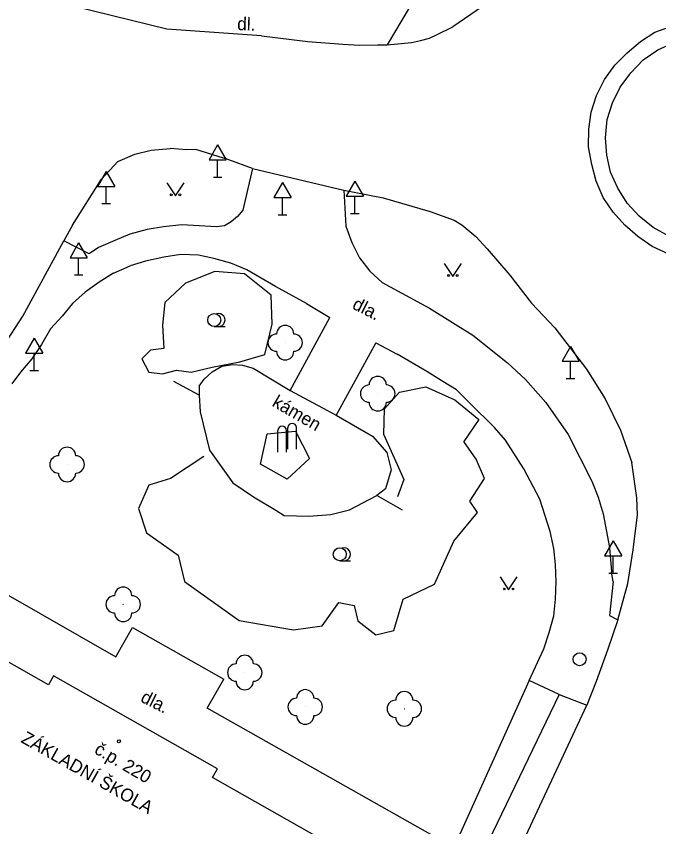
# Model space of a CAD drawing. Extents: x -577457 to -568404, y -1208466 to -1201387.
# Drawn here: x -568845.54 to -568808.32, y -1203976.21 to -1203929.28 of the extents above; entities that cross this region are included whole.
import ezdxf

# ---------------------------------------------------------------- set-up
doc = ezdxf.new("R2010")
doc.units = 0
for name, color, linetype in [('BUDOVY_MĚŘ', 7, 'Continuous'), ('MAP_ZN_BP', 7, 'Continuous'), ('POMOC_POPIS', 7, 'Continuous'), ('ROZHRANÍ_PLOCH', 7, 'Continuous'), ('ZELEŇ', 7, 'Continuous'), ('ZN_BUDOV', 7, 'Continuous'), ('ZN_DOPLŇKOVÉ', 7, 'Continuous'), ('ZN_KULTUR', 7, 'Continuous'), ('Č_POPIS_ORIENT', 7, 'Continuous')]:
    doc.layers.add(name, color=color, linetype=linetype)

msp = doc.modelspace()

# ---------------------------------------------------------------- linework, layer by layer
at = {"layer": 'BUDOVY_MĚŘ'}
msp.add_lwpolyline([(-568833, -1204000), (-568825.51, -1203986.8), (-568826.02, -1203986.51), (-568822.35, -1203980.05), (-568834.16, -1203973.35), (-568833.88, -1203972.85), (-568843.37, -1203967.47), (-568843.67, -1203967.99), (-568855.5, -1203961.28), (-568860.89, -1203970.87), (-568882.28, -1204000)], dxfattribs=at)
at = {"layer": 'MAP_ZN_BP'}
for radius in [0.375, 0.0005]:
    msp.add_circle((-568812.91, -1203966.511), radius, dxfattribs=at)
at = {"layer": 'ROZHRANÍ_PLOCH'}
for points in [[(-568836.81, -1203930.03), (-568863.41, -1203923.48)], [(-568816.14, -1203927.05), (-568820.26, -1203929.89)], [(-568822.79, -1203928.8), (-568824.05, -1203930.93)], [(-568808.56, -1203930.2), (-568807.14, -1203929.69)], [(-568831.34, -1203930.42), (-568836.81, -1203930.03)], [(-568821.61, -1203930.54), (-568821.15, -1203930.33)], [(-568821.15, -1203930.33), (-568820.26, -1203929.89)], [(-568809.39, -1203930.74), (-568808.56, -1203930.2)], [(-568831.34, -1203930.42), (-568828.64, -1203930.74)], [(-568828.64, -1203930.74), (-568826.62, -1203930.9)], [(-568824.05, -1203930.93), (-568822.64, -1203930.8)], [(-568822.64, -1203930.8), (-568822.13, -1203930.68)], [(-568822.13, -1203930.68), (-568821.61, -1203930.54)], [(-568810.16, -1203931.39), (-568809.39, -1203930.74)], [(-568826.62, -1203930.9), (-568825.64, -1203930.96)], [(-568825.64, -1203930.96), (-568824.61, -1203930.93)], [(-568824.61, -1203930.93), (-568824.05, -1203930.93)], [(-568809.23, -1203931.8), (-568808.39, -1203931.22)], [(-568808.39, -1203931.22), (-568807.47, -1203930.82)], [(-568810.87, -1203932.11), (-568810.16, -1203931.39)], [(-568811.47, -1203932.94), (-568810.87, -1203932.11)], [(-568809.95, -1203932.55), (-568809.23, -1203931.8)], [(-568810.57, -1203933.38), (-568809.95, -1203932.55)], [(-568811.93, -1203933.87), (-568811.47, -1203932.94)], [(-568811.01, -1203934.3), (-568810.57, -1203933.38)], [(-568812.24, -1203934.83), (-568811.93, -1203933.87)], [(-568811.31, -1203935.25), (-568811.01, -1203934.3)], [(-568812.38, -1203935.82), (-568812.24, -1203934.83)], [(-568811.41, -1203936.31), (-568811.31, -1203935.25)], [(-568812.4, -1203936.85), (-568812.38, -1203935.82)], [(-568811.34, -1203937.32), (-568811.41, -1203936.31)], [(-568812.21, -1203937.86), (-568812.4, -1203936.85)], [(-568839.65, -1203937.68), (-568838.67, -1203937.26)], [(-568838.67, -1203937.26), (-568837.73, -1203937.03)], [(-568837.73, -1203937.03), (-568836.63, -1203936.94)], [(-568835.65, -1203937.01), (-568836.63, -1203936.94)], [(-568835.14, -1203937), (-568835.65, -1203937.01)], [(-568833.23, -1203937.6), (-568835.14, -1203937)], [(-568811.12, -1203938.3), (-568811.34, -1203937.32)], [(-568840.6, -1203938.71), (-568839.65, -1203937.68)], [(-568831.86, -1203938.1), (-568833.23, -1203937.6)], [(-568831.86, -1203938.1), (-568832.42, -1203940.5)], [(-568831.86, -1203938.1), (-568826.57, -1203939.34)], [(-568811.95, -1203938.83), (-568812.21, -1203937.86)], [(-568810.7, -1203939.24), (-568811.12, -1203938.3)], [(-568842.27, -1203941.38), (-568840.6, -1203938.71)], [(-568811.55, -1203939.78), (-568811.95, -1203938.83)], [(-568810.16, -1203940.11), (-568810.7, -1203939.24)], [(-568826.57, -1203939.34), (-568826.44, -1203941.44)], [(-568826.57, -1203939.34), (-568824.28, -1203939.8)], [(-568824.28, -1203939.8), (-568821.57, -1203940.58)], [(-568810.97, -1203940.62), (-568811.55, -1203939.78)], [(-568809.46, -1203940.86), (-568810.16, -1203940.11)], [(-568832.42, -1203940.5), (-568832.72, -1203940.88)], [(-568821.57, -1203940.58), (-568820.17, -1203941.09)], [(-568810.3, -1203941.38), (-568810.97, -1203940.62)], [(-568832.72, -1203940.88), (-568833.08, -1203941.18)], [(-568820.17, -1203941.09), (-568819.73, -1203941.36)], [(-568808.66, -1203941.52), (-568809.46, -1203940.86)], [(-568842.27, -1203941.38), (-568842.77, -1203942.29)], [(-568837, -1203941.47), (-568837.96, -1203941.62)], [(-568835.94, -1203941.35), (-568837, -1203941.47)], [(-568834.94, -1203941.41), (-568835.94, -1203941.35)], [(-568833.94, -1203941.48), (-568834.94, -1203941.41)], [(-568833.48, -1203941.41), (-568833.94, -1203941.48)], [(-568833.08, -1203941.18), (-568833.48, -1203941.41)], [(-568826.44, -1203941.44), (-568826.11, -1203942.37)], [(-568819.73, -1203941.36), (-568818.92, -1203942.04)], [(-568809.53, -1203942.04), (-568810.3, -1203941.38)], [(-568807.75, -1203942.01), (-568808.66, -1203941.52)], [(-568838.96, -1203941.9), (-568839.83, -1203942.26)], [(-568837.96, -1203941.62), (-568838.96, -1203941.9)], [(-568818.92, -1203942.04), (-568818.26, -1203942.74)], [(-568808.7, -1203942.61), (-568809.53, -1203942.04)], [(-568845.16, -1203946.65), (-568842.77, -1203942.29)], [(-568841.31, -1203943.03), (-568842.77, -1203942.29)], [(-568839.83, -1203942.26), (-568840.77, -1203942.67)], [(-568826.11, -1203942.37), (-568825.66, -1203943.26)], [(-568840.77, -1203942.67), (-568841.31, -1203943.03)], [(-568818.26, -1203942.74), (-568816.95, -1203944.27)], [(-568807.78, -1203943.03), (-568808.7, -1203942.61)], [(-568838.05, -1203943.46), (-568838.94, -1203943.74)], [(-568836.98, -1203943.22), (-568838.05, -1203943.46)], [(-568836.01, -1203943.07), (-568836.98, -1203943.22)], [(-568834.98, -1203943.11), (-568836.01, -1203943.07)], [(-568834.1, -1203943.3), (-568834.98, -1203943.11)], [(-568833.1, -1203943.58), (-568834.1, -1203943.3)], [(-568825.66, -1203943.26), (-568825.05, -1203944.04)], [(-568839.9, -1203944.16), (-568838.94, -1203943.74)], [(-568832.19, -1203943.96), (-568833.1, -1203943.58)], [(-568839.9, -1203944.16), (-568840.74, -1203944.68)], [(-568830.53, -1203944.92), (-568832.19, -1203943.96)], [(-568825.05, -1203944.04), (-568824.35, -1203944.7)], [(-568816.95, -1203944.27), (-568815.7, -1203945.89)], [(-568840.74, -1203944.68), (-568841.54, -1203945.25)], [(-568824.35, -1203944.7), (-568821.6, -1203946.18)], [(-568841.54, -1203945.25), (-568842.27, -1203945.92)], [(-568828.73, -1203945.92), (-568830.53, -1203944.92)], [(-568842.27, -1203945.92), (-568842.88, -1203946.65)], [(-568828.73, -1203945.92), (-568827.37, -1203946.72)], [(-568821.6, -1203946.18), (-568819.1, -1203947.74)], [(-568815.7, -1203945.89), (-568814.35, -1203947.32)], [(-568846.25, -1203948.34), (-568845.16, -1203946.65)], [(-568842.88, -1203946.65), (-568843.55, -1203947.38)], [(-568829.68, -1203950.95), (-568827.37, -1203946.72)], [(-568843.55, -1203947.38), (-568844.07, -1203948.28)], [(-568814.35, -1203947.32), (-568812.51, -1203949.72)], [(-568819.1, -1203947.74), (-568817.08, -1203949.35)], [(-568844.07, -1203948.28), (-568844.64, -1203949.11)], [(-568824.71, -1203948.18), (-568827.01, -1203952.37)], [(-568824.71, -1203948.18), (-568823.48, -1203948.85)], [(-568844.64, -1203949.11), (-568845.28, -1203949.88)], [(-568821.75, -1203949.84), (-568823.48, -1203948.85)], [(-568817.08, -1203949.35), (-568816.04, -1203950.32)], [(-568845.28, -1203949.88), (-568845.79, -1203950.57)], [(-568831.81, -1203949.65), (-568829.68, -1203950.95)], [(-568820.83, -1203950.43), (-568821.75, -1203949.84)], [(-568812.51, -1203949.72), (-568811.43, -1203951.43)], [(-568820.04, -1203950.91), (-568820.83, -1203950.43)], [(-568816.04, -1203950.32), (-568814.87, -1203951.65)], [(-568829.68, -1203950.95), (-568827.01, -1203952.37)], [(-568819.27, -1203951.69), (-568820.04, -1203950.91)], [(-568811.43, -1203951.43), (-568810.55, -1203953.25)], [(-568817.84, -1203953.09), (-568819.27, -1203951.69)], [(-568814.87, -1203951.65), (-568813.57, -1203953.5)], [(-568827.01, -1203952.37), (-568824.91, -1203953.6)], [(-568817.2, -1203953.82), (-568817.84, -1203953.09)], [(-568810.55, -1203953.25), (-568809.89, -1203955.11)], [(-568813.57, -1203953.5), (-568812.2, -1203956.2)], [(-568816.14, -1203955.48), (-568817.2, -1203953.82)], [(-568809.59, -1203957.17), (-568809.89, -1203955.11)], [(-568815.21, -1203957.25), (-568816.14, -1203955.48)], [(-568812.2, -1203956.2), (-568811.83, -1203957.13)], [(-568814.62, -1203959.11), (-568815.21, -1203957.25)], [(-568811.83, -1203957.13), (-568811.55, -1203958.09)], [(-568809.55, -1203958.14), (-568809.59, -1203957.17)], [(-568811.55, -1203958.09), (-568811.17, -1203960.04)], [(-568809.8, -1203960.17), (-568809.55, -1203958.14)], [(-568852.79, -1203958.92), (-568839.76, -1203966.37)], [(-568814.41, -1203960.09), (-568814.62, -1203959.11)], [(-568814.3, -1203961.03), (-568814.41, -1203960.09)], [(-568811.17, -1203960.04), (-568811.07, -1203961.44)], [(-568810.11, -1203962.13), (-568809.8, -1203960.17)], [(-568814.26, -1203962.03), (-568814.3, -1203961.03)], [(-568810.96, -1203962), (-568811.07, -1203961.44)], [(-568814.31, -1203963.03), (-568814.26, -1203962.03)], [(-568810.96, -1203962), (-568811.17, -1203963.97)], [(-568810.7, -1203964.23), (-568810.11, -1203962.13)], [(-568814.41, -1203964), (-568814.31, -1203963.03)], [(-568814.67, -1203964.97), (-568814.41, -1203964)], [(-568811.17, -1203963.97), (-568810.7, -1203964.23)], [(-568810.7, -1203964.23), (-568811.27, -1203965.92)], [(-568839.76, -1203966.37), (-568838.8, -1203964.68)], [(-568838.8, -1203964.68), (-568833.51, -1203967.66)], [(-568814.99, -1203965.9), (-568814.67, -1203964.97)], [(-568815.84, -1203967.74), (-568814.99, -1203965.9)], [(-568811.27, -1203965.92), (-568811.96, -1203967.79)], [(-568834.47, -1203969.35), (-568833.51, -1203967.66)], [(-568815.84, -1203967.74), (-568820.19, -1203977.4)], [(-568814.09, -1203968.55), (-568815.84, -1203967.74)], [(-568811.96, -1203967.79), (-568812.5, -1203969.17)], [(-568814.09, -1203968.55), (-568822.54, -1203986.1)], [(-568814.09, -1203968.55), (-568812.5, -1203969.17)], [(-568820.77, -1203986.9), (-568812.5, -1203969.17)], [(-568820.19, -1203977.4), (-568834.47, -1203969.35)]]:
    msp.add_lwpolyline(points, dxfattribs=at)
at = {"layer": 'ZELEŇ'}
for points in [[(-568834.04, -1203944.05), (-568835.74, -1203944.73)], [(-568832.32, -1203944.2), (-568834.04, -1203944.05)], [(-568830.78, -1203945.43), (-568832.32, -1203944.2)], [(-568835.74, -1203944.73), (-568836.92, -1203945.85)], [(-568830.71, -1203947.11), (-568830.78, -1203945.43)], [(-568836.92, -1203945.85), (-568837.06, -1203947.16)], [(-568837.06, -1203947.16), (-568836.99, -1203948.51)], [(-568831.13, -1203948.86), (-568830.71, -1203947.11)], [(-568837.76, -1203948.61), (-568838.27, -1203949.12)], [(-568836.99, -1203948.51), (-568837.76, -1203948.61)], [(-568832.59, -1203949.28), (-568831.13, -1203948.86)], [(-568838.27, -1203949.12), (-568837.85, -1203949.88)], [(-568834.18, -1203949.59), (-568832.59, -1203949.28)], [(-568837.85, -1203949.88), (-568837.06, -1203949.99)], [(-568837.06, -1203949.99), (-568836.25, -1203949.78)], [(-568836.25, -1203949.78), (-568835.41, -1203949.88)], [(-568835.41, -1203949.88), (-568834.18, -1203949.59)], [(-568823.34, -1203951.04), (-568821.82, -1203950.74)], [(-568821.82, -1203950.74), (-568820.14, -1203951.48)], [(-568824.22, -1203952.02), (-568823.34, -1203951.04)], [(-568820.14, -1203951.48), (-568818.74, -1203952.62)], [(-568824.22, -1203952.02), (-568824.26, -1203953.48)], [(-568818.74, -1203952.62), (-568819.62, -1203953.9)], [(-568824.26, -1203953.48), (-568823.48, -1203955.24)], [(-568818.9, -1203954.93), (-568819.62, -1203953.9)], [(-568834.68, -1203954.77), (-568836.6, -1203956.04)], [(-568818.41, -1203956.04), (-568818.9, -1203954.93)], [(-568823.48, -1203955.24), (-568823.08, -1203956.1)], [(-568836.6, -1203956.04), (-568837.86, -1203956.43)], [(-568823.08, -1203956.1), (-568823.46, -1203957.1)], [(-568819.26, -1203957.36), (-568818.41, -1203956.04)], [(-568837.86, -1203956.43), (-568838.45, -1203957.78)], [(-568818.83, -1203958.02), (-568819.26, -1203957.36)], [(-568838.45, -1203957.78), (-568838, -1203959.19)], [(-568820.2, -1203959.67), (-568818.83, -1203958.02)], [(-568838, -1203959.19), (-568836.15, -1203960.49)], [(-568821.32, -1203962.17), (-568820.2, -1203959.67)], [(-568836.15, -1203960.49), (-568835.8, -1203962.01)], [(-568835.8, -1203962.01), (-568832.63, -1203964.27)], [(-568823.12, -1203963.03), (-568821.32, -1203962.17)], [(-568823.66, -1203964.85), (-568823.12, -1203963.03)], [(-568827.81, -1203964.58), (-568826.85, -1203963.23)], [(-568826.85, -1203963.23), (-568825.97, -1203963.4)], [(-568825.97, -1203963.4), (-568825.76, -1203964.28)], [(-568832.63, -1203964.27), (-568829.47, -1203964.8)], [(-568829.47, -1203964.8), (-568827.81, -1203964.58)], [(-568825.76, -1203964.28), (-568824.72, -1203965.09)], [(-568824.72, -1203965.09), (-568823.66, -1203964.85)]]:
    msp.add_lwpolyline(points, dxfattribs=at)
for centre in [(-568829.96, -1203948.18), (-568824.6, -1203951.13), (-568842.59, -1203955.23), (-568839.34, -1203963.33), (-568832.3, -1203967.28), (-568828.8, -1203969.27), (-568823.06, -1203969.38)]:
    msp.add_circle(centre, 0.0005, dxfattribs=at)
for centre, start, end in [((-568829.96, -1203947.68), 0, 180), ((-568830.46, -1203948.18), 90, 270), ((-568829.46, -1203948.18), 270, 90), ((-568829.96, -1203948.68), 180, 360), ((-568824.6, -1203950.63), 0, 180), ((-568825.1, -1203951.13), 90, 270), ((-568824.1, -1203951.13), 270, 90), ((-568824.6, -1203951.63), 180, 360), ((-568842.59, -1203954.73), 0, 180), ((-568843.09, -1203955.23), 90, 270), ((-568842.09, -1203955.23), 270, 90), ((-568842.59, -1203955.73), 180, 360), ((-568839.34, -1203962.83), 0, 180), ((-568839.84, -1203963.33), 90, 270), ((-568838.84, -1203963.33), 270, 90), ((-568839.34, -1203963.83), 180, 360), ((-568832.3, -1203966.78), 0, 180), ((-568832.8, -1203967.28), 90, 270), ((-568831.8, -1203967.28), 270, 90), ((-568832.3, -1203967.78), 180, 360), ((-568828.8, -1203968.77), 0, 180), ((-568829.3, -1203969.27), 90, 270), ((-568828.3, -1203969.27), 270, 90), ((-568823.06, -1203968.88), 0, 180), ((-568823.56, -1203969.38), 90, 270), ((-568822.56, -1203969.38), 270, 90), ((-568828.8, -1203969.77), 180, 360), ((-568823.06, -1203969.88), 180, 360)]:
    msp.add_arc(centre, 0.5, start, end, dxfattribs=at)
at = {"layer": 'ZN_BUDOV'}
msp.add_circle((-568839.59, -1203971.26), 0.0875, dxfattribs=at)
at = {"layer": 'ZN_DOPLŇKOVÉ'}
for p, q in [((-568833.87, -1203936.724), (-568834.37, -1203937.59)), ((-568833.87, -1203936.724), (-568833.37, -1203937.59)), ((-568834.37, -1203937.59), (-568833.37, -1203937.59)), ((-568833.87, -1203938.59), (-568833.87, -1203937.59)), ((-568840.32, -1203938.264), (-568840.82, -1203939.13)), ((-568840.32, -1203938.264), (-568839.82, -1203939.13)), ((-568834.12, -1203938.59), (-568833.62, -1203938.59)), ((-568840.82, -1203939.13), (-568839.82, -1203939.13)), ((-568840.32, -1203940.13), (-568840.32, -1203939.13)), ((-568830.12, -1203938.914), (-568830.62, -1203939.78)), ((-568830.12, -1203938.914), (-568829.62, -1203939.78)), ((-568825.93, -1203938.834), (-568826.43, -1203939.7)), ((-568825.93, -1203938.834), (-568825.43, -1203939.7)), ((-568826.43, -1203939.7), (-568825.43, -1203939.7)), ((-568825.93, -1203940.7), (-568825.93, -1203939.7)), ((-568840.57, -1203940.13), (-568840.07, -1203940.13)), ((-568830.62, -1203939.78), (-568829.62, -1203939.78)), ((-568830.12, -1203940.78), (-568830.12, -1203939.78)), ((-568830.37, -1203940.78), (-568829.87, -1203940.78)), ((-568826.18, -1203940.7), (-568825.68, -1203940.7)), ((-568841.92, -1203942.394), (-568842.42, -1203943.26)), ((-568841.92, -1203942.394), (-568841.42, -1203943.26)), ((-568842.42, -1203943.26), (-568841.42, -1203943.26)), ((-568841.92, -1203944.26), (-568841.92, -1203943.26)), ((-568842.17, -1203944.26), (-568841.67, -1203944.26)), ((-568844.5, -1203947.924), (-568845, -1203948.79)), ((-568844.5, -1203947.924), (-568844, -1203948.79)), ((-568813.43, -1203948.394), (-568813.93, -1203949.26)), ((-568813.43, -1203948.394), (-568812.93, -1203949.26)), ((-568845, -1203948.79), (-568844, -1203948.79)), ((-568844.5, -1203949.79), (-568844.5, -1203948.79)), ((-568813.93, -1203949.26), (-568812.93, -1203949.26)), ((-568813.43, -1203950.26), (-568813.43, -1203949.26)), ((-568844.75, -1203949.79), (-568844.25, -1203949.79)), ((-568813.68, -1203950.26), (-568813.18, -1203950.26)), ((-568830.39, -1203954.52), (-568830.39, -1203953.27)), ((-568829.89, -1203954.52), (-568829.89, -1203953.27)), ((-568829.81, -1203954.35), (-568829.81, -1203953.1)), ((-568829.31, -1203954.35), (-568829.31, -1203953.1)), ((-568810.96, -1203959.654), (-568811.46, -1203960.52)), ((-568810.96, -1203959.654), (-568810.46, -1203960.52)), ((-568811.46, -1203960.52), (-568810.46, -1203960.52)), ((-568810.96, -1203961.52), (-568810.96, -1203960.52)), ((-568811.21, -1203961.52), (-568810.71, -1203961.52))]:
    msp.add_line(p, q, dxfattribs=at)
for points in [[(-568834.19, -1203949.86), (-568833.63, -1203949.54)], [(-568833.63, -1203949.54), (-568832.99, -1203949.45)], [(-568832.99, -1203949.45), (-568832.43, -1203949.48)], [(-568832.43, -1203949.48), (-568831.81, -1203949.65)], [(-568834.65, -1203950.29), (-568834.19, -1203949.86)], [(-568834.95, -1203951.22), (-568836.4, -1203950.43)], [(-568834.94, -1203950.7), (-568834.65, -1203950.29)], [(-568834.94, -1203950.7), (-568834.95, -1203951.22)], [(-568834.95, -1203951.22), (-568834.88, -1203952.19)], [(-568834.88, -1203952.19), (-568834.34, -1203954.41)], [(-568831.01, -1203953.46), (-568829.36, -1203953.31)], [(-568829.36, -1203953.31), (-568828.56, -1203954.88)], [(-568831.39, -1203955.21), (-568831.01, -1203953.46)], [(-568824.91, -1203953.6), (-568824.07, -1203954.53)], [(-568834.34, -1203954.41), (-568833, -1203956.29)], [(-568824.07, -1203954.53), (-568823.83, -1203955.54)], [(-568829.84, -1203956.08), (-568831.39, -1203955.21)], [(-568828.56, -1203954.88), (-568829.84, -1203956.08)], [(-568823.83, -1203955.54), (-568824.15, -1203956.65)], [(-568833, -1203956.29), (-568831.79, -1203957.1)], [(-568826.23, -1203957.85), (-568824.66, -1203957.03)], [(-568824.15, -1203956.65), (-568824.66, -1203957.03)], [(-568823.17, -1203957.87), (-568824.66, -1203957.03)], [(-568831.79, -1203957.1), (-568830.51, -1203957.87)], [(-568830.51, -1203957.87), (-568830.01, -1203958.19)], [(-568827.31, -1203958.13), (-568826.23, -1203957.85)], [(-568830.01, -1203958.19), (-568828.6, -1203958.22)], [(-568828.6, -1203958.22), (-568827.31, -1203958.13)]]:
    msp.add_lwpolyline(points, dxfattribs=at)
for centre in [(-568829.56, -1203953.1), (-568830.14, -1203953.27)]:
    msp.add_arc(centre, 0.25, 0, 180, dxfattribs=at)
at = {"layer": 'ZN_KULTUR'}
for p, q in [((-568834.07, -1203947.245), (-568833.445, -1203947.245)), ((-568826.8, -1203960.805), (-568826.175, -1203960.805))]:
    msp.add_line(p, q, dxfattribs=at)
for points in [[(-568836.81, -1203938.92), (-568836.31, -1203939.67), (-568835.81, -1203938.92)], [(-568820.75, -1203943.59), (-568820.25, -1203944.34), (-568819.75, -1203943.59)], [(-568817.52, -1203961.74), (-568817.02, -1203962.49), (-568816.52, -1203961.74)]]:
    msp.add_lwpolyline(points, dxfattribs=at)
for centre, radius in [((-568836.56, -1203939.62), 0.05), ((-568836.06, -1203939.62), 0.05), ((-568820.5, -1203944.29), 0.05), ((-568820, -1203944.29), 0.05), ((-568834.07, -1203946.87), 0.375), ((-568826.8, -1203960.43), 0.375), ((-568817.27, -1203962.44), 0.05), ((-568816.77, -1203962.44), 0.05)]:
    msp.add_circle(centre, radius, dxfattribs=at)
for centre in [(-568833.82, -1203946.87), (-568826.55, -1203960.43)]:
    msp.add_arc(centre, 0.375, 249.4944, 109.0474, dxfattribs=at)

# ---------------------------------------------------------------- texts
at = {"layer": 'POMOC_POPIS'}
for s, rotation, p in [('dl.', 357.97, (-568832.75, -1203930.08)), ('dla.', 333.1, (-568826.13, -1203946.18)), ('kámen', 329.99, (-568830.77, -1203951.82)), ('dla.', 333.25, (-568838.39, -1203968.94)), ('ZÁKLADNÍ ŠKOLA', 330.45, (-568845.31, -1203971.29))]:
    msp.add_text(s, height=0.75, rotation=rotation, dxfattribs=at).set_placement(p)
at = {"layer": 'Č_POPIS_ORIENT'}
msp.add_text('č.p. 220', height=0.75, rotation=329.5, dxfattribs=at).set_placement((-568841.07, -1203971.92))

doc.saveas('drawing.dxf')
